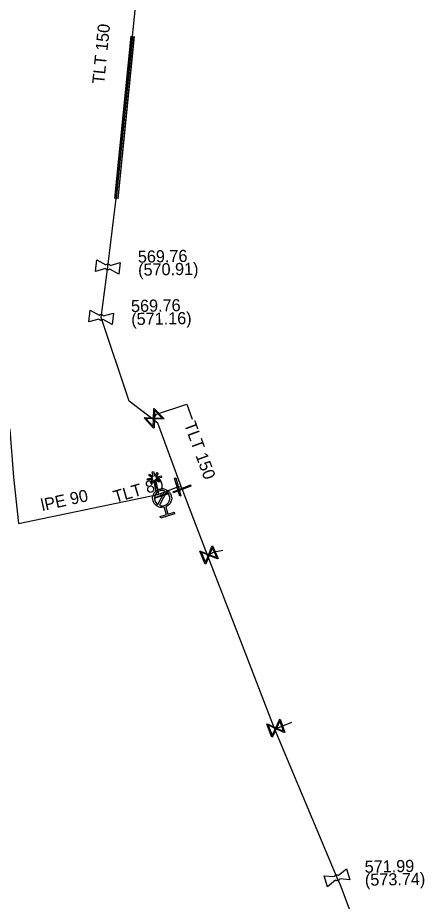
# Model space of a CAD drawing. Extents: x -643842 to -636370, y -1119190 to -1110210.
# Drawn here: x -641833.9 to -641790.2, y -1112721.3 to -1112626.4 of the extents above; entities that cross this region are included whole.
import ezdxf

# ---------------------------------------------------------------- set-up
doc = ezdxf.new("R2010")
doc.units = 0
for name, color, linetype in [('2', 7, 'Continuous'), ('Default', 7, 'Continuous'), ('Level 16', 7, 'Continuous'), ('Level 20', 7, 'Continuous'), ('Level 21', 7, 'Continuous'), ('Level 23', 7, 'Continuous'), ('Level 27', 7, 'Continuous'), ('Level 28', 7, 'Continuous'), ('Level 29', 7, 'Continuous'), ('Level 30', 7, 'Continuous'), ('Level 33', 7, 'Continuous')]:
    doc.layers.add(name, color=color, linetype=linetype)

msp = doc.modelspace()

# ---------------------------------------------------------------- linework, layer by layer
at = {"layer": '2'}
msp.add_lwpolyline([(-641819.315, -1112675.726), (-641819.425, -1112675.198), (-641819.272, -1112675.166), (-641819.163, -1112675.69), (-641818.907, -1112675.297), (-641818.777, -1112675.383), (-641819.031, -1112675.773), (-641818.467, -1112675.655), (-641818.435, -1112675.808), (-641819.008, -1112675.928), (-641818.611, -1112676.187), (-641818.697, -1112676.317), (-641819.085, -1112676.064), (-641818.761, -1112677.614), (-641818.914, -1112677.645), (-641819.239, -1112676.091), (-641819.497, -1112676.486), (-641819.627, -1112676.4), (-641819.368, -1112676.003), (-641819.941, -1112676.123), (-641819.972, -1112675.97), (-641819.41, -1112675.852), (-641819.797, -1112675.598), (-641819.712, -1112675.468), (-641819.315, -1112675.726)], dxfattribs=at)
at = {"layer": 'Default'}
for points in [[(-641823.979, -1112653.44), (-641824.018, -1112653.476), (-641824.068, -1112653.497), (-641824.146, -1112653.53), (-641824.227, -1112653.52), (-641824.308, -1112653.511), (-641824.378, -1112653.459), (-641824.421, -1112653.428), (-641824.45, -1112653.384)], [(-641824.402, -1112652.978), (-641824.364, -1112652.944), (-641824.314, -1112652.922), (-641824.234, -1112652.89), (-641824.153, -1112652.9), (-641824.072, -1112652.909), (-641824.004, -1112652.959), (-641823.96, -1112652.991), (-641823.931, -1112653.035)], [(-641825.122, -1112658.398), (-641825.084, -1112658.364), (-641825.034, -1112658.342), (-641824.954, -1112658.31), (-641824.873, -1112658.32), (-641824.792, -1112658.329), (-641824.724, -1112658.379), (-641824.68, -1112658.411), (-641824.651, -1112658.455)], [(-641824.699, -1112658.86), (-641824.738, -1112658.896), (-641824.788, -1112658.917), (-641824.866, -1112658.95), (-641824.947, -1112658.94), (-641825.028, -1112658.931), (-641825.098, -1112658.879), (-641825.141, -1112658.848), (-641825.17, -1112658.804)], [(-641818.155, -1112679.02), (-641818.507, -1112679.099), (-641818.83, -1112678.928), (-641819.195, -1112678.735), (-641819.319, -1112678.338), (-641819.443, -1112677.942), (-641819.25, -1112677.576), (-641819.057, -1112677.21), (-641818.66, -1112677.086), (-641818.267, -1112676.964), (-641817.9, -1112677.155), (-641817.534, -1112677.347), (-641817.41, -1112677.742), (-641817.286, -1112678.139), (-641817.477, -1112678.505), (-641817.645, -1112678.832), (-641817.98, -1112678.965)], [(-641818.069, -1112677.282), (-641818.328, -1112677.181), (-641818.604, -1112677.267), (-641818.925, -1112677.367), (-641819.081, -1112677.665), (-641819.238, -1112677.962), (-641819.137, -1112678.285), (-641819.051, -1112678.561), (-641818.821, -1112678.716)], [(-641818.659, -1112678.801), (-641818.399, -1112678.906), (-641818.12, -1112678.818), (-641817.797, -1112678.718), (-641817.641, -1112678.421), (-641817.486, -1112678.123), (-641817.586, -1112677.801), (-641817.673, -1112677.521), (-641817.908, -1112677.367)], [(-641799.889, -1112718.687), (-641799.868, -1112718.639), (-641799.832, -1112718.599), (-641799.773, -1112718.537), (-641799.695, -1112718.512), (-641799.617, -1112718.487), (-641799.534, -1112718.505), (-641799.481, -1112718.516), (-641799.436, -1112718.544)], [(-641799.313, -1112718.933), (-641799.333, -1112718.981), (-641799.37, -1112719.021), (-641799.427, -1112719.083), (-641799.505, -1112719.108), (-641799.583, -1112719.133), (-641799.668, -1112719.115), (-641799.72, -1112719.104), (-641799.765, -1112719.076)]]:
    msp.add_open_spline(points, degree=3, dxfattribs=at)
at = {"layer": 'Level 16'}
for points in [[(-641819.205, -1112668.4), (-641818.18, -1112669.495), (-641818.228, -1112669.54), (-641818.356, -1112669.532), (-641819.196, -1112669.505), (-641819.227, -1112670.475), (-641819.275, -1112670.52), (-641820.3, -1112669.425), (-641820.252, -1112669.38), (-641819.281, -1112669.414), (-641819.254, -1112668.574), (-641819.253, -1112668.445), (-641819.205, -1112668.4)], [(-641819.166, -1112668.579), (-641819.193, -1112669.417), (-641818.356, -1112669.444), (-641819.166, -1112668.579)], [(-641819.311, -1112670.345), (-641819.284, -1112669.502), (-641820.125, -1112669.475), (-641819.311, -1112670.345)], [(-641816.901, -1112675.861), (-641816.358, -1112677.785), (-641816.479, -1112677.819), (-641817.022, -1112675.895), (-641816.901, -1112675.861)], [(-641815.271, -1112676.739), (-641817.131, -1112677.475), (-641817.177, -1112677.359), (-641815.317, -1112676.623), (-641815.271, -1112676.739)], [(-641817.695, -1112677.563), (-641819.115, -1112678.046), (-641819.145, -1112677.957), (-641817.725, -1112677.474), (-641817.695, -1112677.563)], [(-641812.942, -1112683.157), (-641812.357, -1112684.538), (-641812.417, -1112684.563), (-641812.535, -1112684.511), (-641813.314, -1112684.197), (-641813.677, -1112685.098), (-641813.738, -1112685.123), (-641814.323, -1112683.742), (-641814.263, -1112683.717), (-641813.363, -1112684.083), (-641813.049, -1112683.304), (-641813.003, -1112683.182), (-641812.942, -1112683.157)], [(-641813.711, -1112684.946), (-641813.396, -1112684.164), (-641814.176, -1112683.85), (-641813.711, -1112684.946)], [(-641812.967, -1112683.338), (-641813.281, -1112684.116), (-641812.505, -1112684.429), (-641812.967, -1112683.338)], [(-641805.705, -1112701.787), (-641805.187, -1112703.195), (-641805.249, -1112703.218), (-641805.364, -1112703.16), (-641806.127, -1112702.809), (-641806.533, -1112703.69), (-641806.595, -1112703.713), (-641807.113, -1112702.305), (-641807.051, -1112702.282), (-641806.17, -1112702.692), (-641805.818, -1112701.929), (-641805.767, -1112701.81), (-641805.705, -1112701.787)], [(-641805.739, -1112701.967), (-641806.09, -1112702.729), (-641805.33, -1112703.079), (-641805.739, -1112701.967)], [(-641806.56, -1112703.537), (-641806.207, -1112702.772), (-641806.971, -1112702.42), (-641806.56, -1112703.537)]]:
    msp.add_lwpolyline(points, dxfattribs=at)
at = {"layer": 'Level 21'}
for points in [[(-641797.3, -1112724.75), (-641798.954, -1112720.367), (-641799.24, -1112719.61), (-641799.6, -1112718.81), (-641802.96, -1112710.8), (-641806.32, -1112702.79), (-641809.928, -1112693.411), (-641813.49, -1112684.15), (-641815.422, -1112679.132), (-641816.224, -1112677.049), (-641816.33, -1112676.77), (-641818.82, -1112669.98), (-641819.34, -1112669.59), (-641821.9, -1112667.63), (-641824.91, -1112658.63), (-641824.19, -1112653.21), (-641823.56, -1112647.9), (-641823.28, -1112645.88), (-641821.54, -1112628.44), (-641821.21, -1112625.3)], [(-641813.22, -1112747.048), (-641849.631, -1112750.246), (-641881.265, -1112752.06), (-641884.851, -1112751.917), (-641909.071, -1112751.664), (-641910.723, -1112736.982), (-641914.033, -1112712.35), (-641914.48, -1112707.655), (-641914.466, -1112706.154), (-641914.777, -1112703.641), (-641915.283, -1112699.251), (-641917.748, -1112672.402), (-641917.783, -1112671.989), (-641917.774, -1112671.777), (-641917.471, -1112657.031), (-641891.402, -1112657.227), (-641872.734, -1112657.153), (-641868.07, -1112657.134), (-641838.706, -1112661.437), (-641834.688, -1112670.698), (-641834.317, -1112675.789), (-641833.789, -1112680.753)], [(-641818.84, -1112677.63), (-641818.53, -1112677.54), (-641816.69, -1112676.84), (-641816.33, -1112676.77)], [(-641833.789, -1112680.753), (-641818.84, -1112677.63)]]:
    msp.add_lwpolyline(points, dxfattribs=at)
at = {"layer": 'Level 23'}
for points in [[(-641818.96, -1112669.03), (-641815.72, -1112667.929), (-641815.127, -1112669.556)], [(-641819.34, -1112669.59), (-641819.24, -1112669.46), (-641818.96, -1112669.03)], [(-641818.38, -1112678.03), (-641818.42, -1112677.76), (-641818.53, -1112677.54)], [(-641813.49, -1112684.15), (-641813.34, -1112684.14), (-641812.79, -1112683.82)], [(-641812.79, -1112683.82), (-641811.839, -1112683.625)], [(-641806.32, -1112702.79), (-641806.15, -1112702.75), (-641805.76, -1112702.65)], [(-641805.76, -1112702.65), (-641804.436, -1112702.114)]]:
    msp.add_lwpolyline(points, dxfattribs=at)
at = {"layer": 'Level 28'}
for points in [[(-641825.505, -1112653.683), (-641825.358, -1112652.442), (-641824.402, -1112652.978)], [(-641823.931, -1112653.035), (-641822.875, -1112652.737), (-641823.022, -1112653.978), (-641823.979, -1112653.44)], [(-641824.45, -1112653.384), (-641825.505, -1112653.683)], [(-641826.225, -1112659.103), (-641826.078, -1112657.862), (-641825.122, -1112658.398)], [(-641824.651, -1112658.455), (-641823.595, -1112658.157), (-641823.742, -1112659.398), (-641824.699, -1112658.86)], [(-641825.17, -1112658.804), (-641826.225, -1112659.103)], [(-641799.436, -1112718.544), (-641798.598, -1112717.836), (-641798.219, -1112719.027), (-641799.313, -1112718.933)], [(-641800.602, -1112719.784), (-641800.981, -1112718.593), (-641799.889, -1112718.687)], [(-641799.765, -1112719.076), (-641800.602, -1112719.784)]]:
    msp.add_lwpolyline(points, dxfattribs=at)
at = {"layer": 'Level 29'}
for points in [[(-641823.442, -1112645.864), (-641821.702, -1112628.424)], [(-641823.429, -1112645.865), (-641821.689, -1112628.425)], [(-641821.391, -1112628.455), (-641823.131, -1112645.895)], [(-641821.378, -1112628.456), (-641823.118, -1112645.896)]]:
    msp.add_lwpolyline(points, dxfattribs=at)
at = {"layer": 'Level 30'}
for points in [[(-641823.28, -1112645.88), (-641821.54, -1112628.44)], [(-641821.54, -1112628.44), (-641823.28, -1112645.88)]]:
    msp.add_lwpolyline(points, dxfattribs=at)
at = {"layer": 'Level 33'}
for points in [[(-641818.821, -1112678.716), (-641818.069, -1112677.282)], [(-641817.908, -1112677.367), (-641818.659, -1112678.801)], [(-641817.98, -1112678.965), (-641817.735, -1112679.748), (-641817.077, -1112679.543), (-641817.023, -1112679.718), (-641818.514, -1112680.184), (-641818.569, -1112680.008), (-641817.911, -1112679.803), (-641818.155, -1112679.02)]]:
    msp.add_lwpolyline(points, dxfattribs=at)

# ---------------------------------------------------------------- texts
at = {"layer": 'Level 20'}
for s, rotation, p in [('TLT 150', 84.30242, (-641824.584, -1112633.609)), ('TLT 150', 290.13879, (-641816.034, -1112670.081)), ('TLT 80', 16.18921, (-641823.39, -1112678.549)), ('lPE 90', 12.36995, (-641831.216, -1112679.44))]:
    msp.add_text(s, height=1.3, rotation=rotation, dxfattribs=at).set_placement(p)
at = {"layer": 'Level 27'}
for s, p in [('569.76', (-641820.954, -1112652.757)), ('(570.91)', (-641820.929, -1112654.157)), ('569.76', (-641821.69, -1112658.054)), ('(571.16)', (-641821.666, -1112659.454)), ('571.99', (-641796.619, -1112718.274)), ('(573.74)', (-641796.595, -1112719.673))]:
    msp.add_text(s, height=1.3, rotation=1, dxfattribs=at).set_placement(p)

doc.saveas('drawing.dxf')
